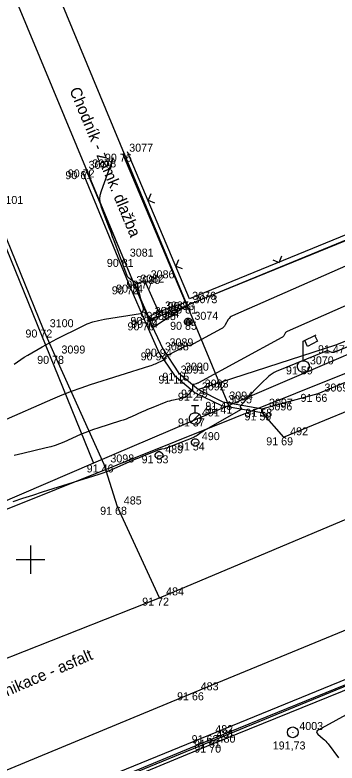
# Model space of a CAD drawing. Extents: x -711081 to -709338, y -1025122 to -1024092.
# Drawn here: x -710150.55 to -710139.28, y -1024682.11 to -1024655.95 of the extents above; entities that cross this region are included whole.
import ezdxf

# ---------------------------------------------------------------- set-up
doc = ezdxf.new("R2010")
doc.units = 0
for name, color, linetype in [('Ex_Major Contours', 7, 'Continuous'), ('Ex_Minor Contours', 7, 'Continuous'), ('Z_bodove_pole', 7, 'Continuous'), ('Z_bodove_pole_cisla', 7, 'Continuous'), ('Z_bodove_pole_vysky', 7, 'Continuous'), ('Z_body', 7, 'Continuous'), ('Z_body_cisla', 7, 'Continuous'), ('Z_body_vysky_redukovane', 7, 'Continuous'), ('Z_chodnik', 7, 'Continuous'), ('Z_hektometricka_sit', 7, 'Continuous'), ('Z_hrany_paty', 7, 'Continuous'), ('Z_katastr_hranice', 7, 'Continuous'), ('Z_katastr_vnitrni_kresba', 7, 'Continuous'), ('Z_komunikace', 7, 'Continuous'), ('Z_komunikace_osa', 7, 'Continuous'), ('Z_obruba', 7, 'Continuous'), ('Z_ploty', 7, 'Continuous'), ('Z_ploty_znacky', 7, 'Continuous'), ('Z_popisy', 7, 'Continuous'), ('Z_rozhranni', 7, 'Continuous'), ('Z_site_vo_znaky', 7, 'Continuous'), ('Z_site_vodovod_znaky', 7, 'Continuous'), ('Z_sloupy', 7, 'Continuous'), ('Z_vdz12_plna', 7, 'Continuous'), ('Z_vdz25_plna', 7, 'Continuous')]:
    doc.layers.add(name, color=color, linetype=linetype)

# ---------------------------------------------------------------- blocks, each defined once
blk = doc.blocks.new('POINT_DISPLAY')
blk.add_line((0, 0), (0, 0))
blk = doc.blocks.new('Z212')
for p, q in [((-0.17, 0.17), (0, 0)), ((0, 0), (0.17, 0.17))]:
    blk.add_line(p, q)
blk = doc.blocks.new('Z614')
for p, q in [((-0.13, 0.03), (-0.1, 0.08)), ((-0.13, -0.03), (-0.13, 0.03)), ((-0.1, 0.08), (-0.08, 0.1)), ((-0.08, 0.1), (-0.03, 0.13)), ((-0.03, 0.13), (0.03, 0.13)), ((0.03, 0.13), (0.08, 0.1)), ((0.08, 0.1), (0.1, 0.08)), ((0.1, 0.08), (0.13, 0.03)), ((0.13, 0.03), (0.13, -0.03)), ((-0.1, -0.08), (-0.13, -0.03)), ((-0.08, -0.1), (-0.1, -0.08)), ((-0.03, -0.13), (-0.08, -0.1)), ((0.03, -0.13), (-0.03, -0.13)), ((0.08, -0.1), (0.03, -0.13)), ((0.1, -0.08), (0.08, -0.1)), ((0.13, -0.03), (0.1, -0.08))]:
    blk.add_line(p, q)
blk = doc.blocks.new('Z18')
for p, q in [((-0.13, 0.45), (0.13, 0.45)), ((0, 0.2), (0, 0.45)), ((-0.2, 0.05), (-0.15, 0.15)), ((-0.2, -0.05), (-0.2, 0.05)), ((-0.15, 0.15), (-0.05, 0.2)), ((0.15, 0.15), (-0.15, -0.15)), ((-0.05, 0.2), (0.05, 0.2)), ((0.05, 0.2), (0.15, 0.15)), ((0.15, 0.15), (0.2, 0.05)), ((0.2, 0.05), (0.2, -0.05)), ((-0.15, -0.15), (-0.2, -0.05)), ((-0.05, -0.2), (-0.15, -0.15)), ((0.05, -0.2), (-0.05, -0.2)), ((0.15, -0.15), (0.05, -0.2)), ((0.2, -0.05), (0.15, -0.15))]:
    blk.add_line(p, q)
blk = doc.blocks.new('Z13')
for p, q in [((0, 0.88), (0.45, 1.1)), ((0.4, 1.07), (0.5, 0.88)), ((0, 0.2), (0, 0.88)), ((0.15, 0.7), (0.05, 0.9)), ((0.5, 0.88), (0.15, 0.7)), ((-0.2, 0.05), (-0.15, 0.15)), ((-0.2, -0.05), (-0.2, 0.05)), ((-0.15, 0.15), (-0.05, 0.2)), ((-0.05, 0.2), (0.05, 0.2)), ((0.05, 0.2), (0.15, 0.15)), ((0.15, 0.15), (0.2, 0.05)), ((0.2, 0.05), (0.2, -0.05)), ((-0.15, -0.15), (-0.2, -0.05)), ((-0.05, -0.2), (-0.15, -0.15)), ((0.05, -0.2), (-0.05, -0.2)), ((0.15, -0.15), (0.05, -0.2)), ((0.2, -0.05), (0.15, -0.15))]:
    blk.add_line(p, q)
blk = doc.blocks.new('Z601')
for p, q in [((-0.13, 0.03), (-0.1, 0.08)), ((-0.13, -0.03), (-0.13, 0.03)), ((-0.1, 0.08), (-0.08, 0.1)), ((-0.08, 0.1), (-0.03, 0.13)), ((-0.08, 0.05), (-0.08, -0.05)), ((-0.03, 0.13), (0.03, 0.13)), ((-0.03, -0.08), (-0.03, 0.08)), ((-0.03, 0.08), (0.03, 0.08)), ((0.03, 0.13), (0.08, 0.1)), ((0.03, 0.08), (0.03, -0.08)), ((0.08, 0.1), (0.1, 0.08)), ((0.08, -0.05), (0.08, 0.05)), ((0.1, 0.08), (0.13, 0.03)), ((0.13, 0.03), (0.13, -0.03)), ((-0.1, -0.08), (-0.13, -0.03)), ((-0.08, -0.1), (-0.1, -0.08)), ((-0.08, -0.05), (-0.03, -0.08)), ((-0.03, -0.13), (-0.08, -0.1)), ((0.03, -0.13), (-0.03, -0.13)), ((0.03, -0.08), (0.08, -0.05)), ((0.08, -0.1), (0.03, -0.13)), ((0.1, -0.08), (0.08, -0.1)), ((0.13, -0.03), (0.1, -0.08))]:
    blk.add_line(p, q)
blk = doc.blocks.new('Z101')
for radius in [0.188, 0.0025]:
    blk.add_circle((0, 0), radius)

msp = doc.modelspace()

# ---------------------------------------------------------------- linework, layer by layer
at = {"layer": 'Ex_Major Contours'}
msp.add_lwpolyline([(-710133.096, -1024662.147), (-710142.939, -1024666.468), (-710142.985, -1024666.492), (-710143.025, -1024666.523), (-710143.059, -1024666.559), (-710143.088, -1024666.602), (-710143.192, -1024666.786), (-710143.221, -1024666.83), (-710143.254, -1024666.868), (-710143.293, -1024666.901), (-710143.337, -1024666.929), (-710144.3, -1024667.452), (-710144.334, -1024667.469), (-710144.369, -1024667.484), (-710144.404, -1024667.497), (-710144.44, -1024667.508), (-710144.587, -1024667.549), (-710144.623, -1024667.561), (-710144.659, -1024667.574), (-710144.693, -1024667.588), (-710144.727, -1024667.605), (-710145.184, -1024667.844), (-710145.2, -1024667.852), (-710145.215, -1024667.862), (-710145.229, -1024667.872), (-710145.243, -1024667.883), (-710145.31, -1024667.942), (-710145.316, -1024667.948), (-710145.32, -1024667.954), (-710145.324, -1024667.962), (-710145.326, -1024667.97), (-710145.333, -1024668.003), (-710145.336, -1024668.011), (-710145.34, -1024668.018), (-710145.345, -1024668.023), (-710145.352, -1024668.027), (-710145.639, -1024668.157), (-710145.69, -1024668.179), (-710145.742, -1024668.199), (-710145.793, -1024668.218), (-710145.846, -1024668.236), (-710147.913, -1024668.887), (-710148.248, -1024668.998), (-710148.58, -1024669.118), (-710148.908, -1024669.246), (-710149.233, -1024669.384), (-710151.044, -1024670.182)], dxfattribs=at)
at = {"layer": 'Ex_Minor Contours'}
for points in [[(-710150.579, -1024668.166), (-710150.463, -1024668.078), (-710150.345, -1024667.995), (-710150.224, -1024667.916), (-710150.1, -1024667.842), (-710149.597, -1024667.554), (-710149.47, -1024667.483), (-710149.343, -1024667.414), (-710149.215, -1024667.346), (-710149.086, -1024667.28), (-710148.212, -1024666.844), (-710148.021, -1024666.757), (-710147.825, -1024666.686), (-710147.624, -1024666.63), (-710147.418, -1024666.589), (-710146.157, -1024666.391), (-710146.139, -1024666.386), (-710146.123, -1024666.378), (-710146.109, -1024666.365), (-710146.099, -1024666.349), (-710146.061, -1024666.278), (-710146.054, -1024666.26), (-710146.05, -1024666.242), (-710146.05, -1024666.223), (-710146.054, -1024666.204), (-710146.108, -1024666.019), (-710146.119, -1024665.982), (-710146.129, -1024665.945), (-710146.138, -1024665.907), (-710146.146, -1024665.869), (-710146.197, -1024665.629), (-710146.21, -1024665.57), (-710146.222, -1024665.511), (-710146.25, -1024665.38), (-710146.257, -1024665.358), (-710146.268, -1024665.34), (-710146.284, -1024665.325), (-710146.303, -1024665.313), (-710146.39, -1024665.272), (-710146.411, -1024665.261), (-710146.432, -1024665.249), (-710146.451, -1024665.236), (-710146.471, -1024665.222), (-710146.561, -1024665.153), (-710146.581, -1024665.135), (-710146.597, -1024665.116), (-710146.611, -1024665.094), (-710146.622, -1024665.07), (-710147.076, -1024663.851), (-710147.131, -1024663.705), (-710147.186, -1024663.559), (-710147.241, -1024663.413), (-710147.296, -1024663.268), (-710147.519, -1024662.685), (-710147.561, -1024662.539), (-710147.575, -1024662.393), (-710147.563, -1024662.247), (-710147.522, -1024662.101), (-710147.095, -1024660.938)], [(-710137.395, -1024665.424), (-710141.025, -1024667.017), (-710141.046, -1024667.028), (-710141.065, -1024667.042), (-710141.081, -1024667.06), (-710141.094, -1024667.08), (-710141.143, -1024667.166), (-710141.156, -1024667.186), (-710141.172, -1024667.204), (-710141.19, -1024667.22), (-710141.211, -1024667.233), (-710144.125, -1024668.814), (-710144.144, -1024668.824), (-710144.164, -1024668.832), (-710144.184, -1024668.84), (-710144.205, -1024668.846), (-710144.291, -1024668.87), (-710144.308, -1024668.878), (-710144.321, -1024668.889), (-710144.329, -1024668.904), (-710144.332, -1024668.922), (-710144.338, -1024669.034), (-710144.338, -1024669.043), (-710144.338, -1024669.053), (-710144.338, -1024669.071), (-710144.338, -1024669.075), (-710144.339, -1024669.079), (-710144.341, -1024669.083), (-710144.344, -1024669.087), (-710144.527, -1024669.275), (-710144.56, -1024669.304), (-710144.597, -1024669.328), (-710144.637, -1024669.345), (-710144.68, -1024669.357), (-710145.004, -1024669.418), (-710145.072, -1024669.433), (-710145.139, -1024669.451), (-710145.206, -1024669.472), (-710145.272, -1024669.496), (-710145.72, -1024669.674), (-710145.815, -1024669.712), (-710145.91, -1024669.751), (-710146.004, -1024669.792), (-710146.098, -1024669.834), (-710146.472, -1024670.002), (-710146.566, -1024670.043), (-710146.661, -1024670.081), (-710146.757, -1024670.116), (-710146.854, -1024670.149), (-710147.651, -1024670.4), (-710147.804, -1024670.45), (-710147.955, -1024670.505), (-710148.105, -1024670.564), (-710148.253, -1024670.626), (-710148.843, -1024670.886), (-710148.991, -1024670.948), (-710149.142, -1024671.002), (-710149.296, -1024671.05), (-710149.451, -1024671.09), (-710150.273, -1024671.283), (-710150.426, -1024671.32), (-710150.579, -1024671.359)], [(-710138.066, -1024667.202), (-710139.39, -1024667.749), (-710139.413, -1024667.756), (-710139.436, -1024667.758), (-710139.459, -1024667.755), (-710139.482, -1024667.748), (-710139.574, -1024667.706), (-710139.597, -1024667.698), (-710139.62, -1024667.695), (-710139.643, -1024667.697), (-710139.667, -1024667.704), (-710141.407, -1024668.42), (-710141.482, -1024668.455), (-710141.553, -1024668.496), (-710141.62, -1024668.543), (-710141.682, -1024668.597), (-710141.925, -1024668.824), (-710141.985, -1024668.881), (-710142.043, -1024668.94), (-710142.101, -1024669), (-710142.157, -1024669.062), (-710142.614, -1024669.578), (-710142.621, -1024669.585), (-710142.627, -1024669.592), (-710142.633, -1024669.598), (-710142.64, -1024669.604), (-710142.667, -1024669.629), (-710142.672, -1024669.636), (-710142.675, -1024669.642), (-710142.674, -1024669.649), (-710142.67, -1024669.657), (-710142.631, -1024669.708), (-710142.626, -1024669.718), (-710142.625, -1024669.728), (-710142.629, -1024669.736), (-710142.639, -1024669.744), (-710143.882, -1024670.46), (-710143.919, -1024670.482), (-710143.956, -1024670.505), (-710143.992, -1024670.528), (-710144.028, -1024670.553), (-710144.169, -1024670.653), (-710144.205, -1024670.676), (-710144.242, -1024670.698), (-710144.281, -1024670.717), (-710144.321, -1024670.734), (-710145.225, -1024671.09), (-710145.249, -1024671.098), (-710145.273, -1024671.106), (-710145.297, -1024671.112), (-710145.322, -1024671.118), (-710145.421, -1024671.136), (-710145.445, -1024671.142), (-710145.47, -1024671.148), (-710145.494, -1024671.156), (-710145.517, -1024671.164), (-710146.117, -1024671.402), (-710146.225, -1024671.445), (-710146.332, -1024671.489), (-710146.438, -1024671.535), (-710146.545, -1024671.582), (-710147.092, -1024671.826), (-710147.219, -1024671.881), (-710147.347, -1024671.932), (-710147.477, -1024671.979), (-710147.609, -1024672.022), (-710149.593, -1024672.644), (-710149.938, -1024672.754), (-710150.282, -1024672.865), (-710150.626, -1024672.978)], [(-710135.611, -1024678.602), (-710139.936, -1024680.961), (-710139.978, -1024680.992), (-710139.994, -1024681.025), (-710139.985, -1024681.062), (-710139.951, -1024681.101), (-710139.764, -1024681.264), (-710139.718, -1024681.305), (-710139.675, -1024681.349), (-710139.634, -1024681.396), (-710139.595, -1024681.444), (-710139.225, -1024681.937)]]:
    msp.add_lwpolyline(points, dxfattribs=at)
msp.add_lwpolyline([(-710145.719, -1024666.606), (-710145.728, -1024666.614), (-710145.738, -1024666.621), (-710145.75, -1024666.627), (-710145.806, -1024666.651), (-710145.816, -1024666.655), (-710145.826, -1024666.658), (-710145.837, -1024666.659), (-710145.848, -1024666.659), (-710145.893, -1024666.656), (-710145.902, -1024666.655), (-710145.907, -1024666.65), (-710145.908, -1024666.644), (-710145.905, -1024666.635), (-710145.874, -1024666.578), (-710145.869, -1024666.57), (-710145.862, -1024666.564), (-710145.854, -1024666.56), (-710145.845, -1024666.559), (-710145.806, -1024666.556), (-710145.796, -1024666.555), (-710145.786, -1024666.554), (-710145.776, -1024666.553), (-710145.766, -1024666.552), (-710145.687, -1024666.542), (-710145.677, -1024666.542), (-710145.672, -1024666.544), (-710145.672, -1024666.55), (-710145.678, -1024666.558), (-710145.71, -1024666.597)], close=True, dxfattribs=at)
at = {"layer": 'Z_chodnik'}
for p, q in [((-710145.53, -1024666.33), (-710144.58, -1024665.99)), ((-710145.88, -1024666.51), (-710145.53, -1024666.33))]:
    msp.add_line(p, q, dxfattribs=at)
at = {"layer": 'Z_hektometricka_sit'}
for p, q in [((-710150, -1024674.5), (-710150, -1024675.5)), ((-710150.5, -1024675), (-710149.5, -1024675))]:
    msp.add_line(p, q, dxfattribs=at)
at = {"layer": 'Z_hrany_paty'}
for p, q in [((-710128.72, -1024663.32), (-710139.34, -1024667.5)), ((-710139.34, -1024667.5), (-710144.13, -1024669.05))]:
    msp.add_line(p, q, dxfattribs=at)
at = {"layer": 'Z_katastr_hranice'}
for p, q in [((-710173.75, -1024607.8), (-710147.8, -1024671.63)), ((-710032.38, -1024622.15), (-710143.07, -1024669.61)), ((-710144.52, -1024666.1), (-710154.22, -1024642.72)), ((-710144.52, -1024666.1), (-710121.86, -1024656.86)), ((-710143.07, -1024669.61), (-710144.52, -1024666.1)), ((-710143.07, -1024669.61), (-710147.8, -1024671.63)), ((-710147.8, -1024671.63), (-710152.19, -1024673.51)), ((-710173.64, -1024693.67), (-710138.49, -1024679.21))]:
    msp.add_line(p, q, dxfattribs=at)
at = {"layer": 'Z_katastr_vnitrni_kresba'}
for p, q in [((-710160.98, -1024677.29), (-710021.21, -1024621.3)), ((-710161.1, -1024629.94), (-710145.75, -1024666.89)), ((-710145.75, -1024666.89), (-710144.52, -1024666.1))]:
    msp.add_line(p, q, dxfattribs=at)
at = {"layer": 'Z_komunikace'}
for p, q in [((-710148.2, -1024661.41), (-710146.53, -1024665.44)), ((-710146.53, -1024665.44), (-710145.98, -1024666.7)), ((-710145.98, -1024666.7), (-710145.52, -1024667.75)), ((-710141.15, -1024670.72), (-710132.81, -1024667.28)), ((-710145.52, -1024667.75), (-710144.97, -1024668.56)), ((-710144.97, -1024668.56), (-710144.24, -1024669.16)), ((-710144.24, -1024669.16), (-710143.32, -1024669.61)), ((-710143.32, -1024669.61), (-710141.91, -1024669.85)), ((-710141.91, -1024669.85), (-710141.15, -1024670.72)), ((-710143.73, -1024681.3), (-710129.61, -1024675.55)), ((-710157.66, -1024687.05), (-710143.73, -1024681.3))]:
    msp.add_line(p, q, dxfattribs=at)
at = {"layer": 'Z_komunikace_osa'}
for p, q in [((-710149.55, -1024666.95), (-710151.31, -1024662.63)), ((-710149.14, -1024667.87), (-710149.55, -1024666.95)), ((-710147.43, -1024671.67), (-710149.14, -1024667.87)), ((-710145.49, -1024676.33), (-710131.54, -1024670.45)), ((-710146.96, -1024673.15), (-710147.43, -1024671.67)), ((-710145.49, -1024676.33), (-710146.96, -1024673.15)), ((-710159.43, -1024681.84), (-710145.49, -1024676.33))]:
    msp.add_line(p, q, dxfattribs=at)
at = {"layer": 'Z_obruba'}
for p, q in [((-710148.07, -1024661.35), (-710146.75, -1024664.48)), ((-710146.75, -1024664.48), (-710146.38, -1024665.38)), ((-710146.38, -1024665.38), (-710145.88, -1024666.51)), ((-710145.85, -1024666.61), (-710144.53, -1024666.11)), ((-710145.88, -1024666.51), (-710145.85, -1024666.61)), ((-710145.85, -1024666.61), (-710145.37, -1024667.62)), ((-710145.37, -1024667.62), (-710144.83, -1024668.46)), ((-710144.83, -1024668.46), (-710144.13, -1024669.05)), ((-710144.13, -1024669.05), (-710143.28, -1024669.48)), ((-710143.28, -1024669.48), (-710141.88, -1024669.72)), ((-710141.88, -1024669.72), (-710141.91, -1024669.85)), ((-710143.69, -1024681.47), (-710129.56, -1024675.71)), ((-710157.54, -1024687.16), (-710143.69, -1024681.47))]:
    msp.add_line(p, q, dxfattribs=at)
at = {"layer": 'Z_ploty'}
for p, q in [((-710130.84, -1024660.49), (-710144.53, -1024666.11)), ((-710130.91, -1024660.33), (-710144.44, -1024665.88)), ((-710144.44, -1024665.88), (-710146.61, -1024660.73)), ((-710144.58, -1024665.99), (-710146.77, -1024660.8)), ((-710144.53, -1024666.11), (-710144.58, -1024665.99))]:
    msp.add_line(p, q, dxfattribs=at)
at = {"layer": 'Z_rozhranni'}
for p, q in [((-710128.38, -1024664.42), (-710139.95, -1024669.2)), ((-710146.38, -1024665.38), (-710146.02, -1024665.24)), ((-710146.02, -1024665.24), (-710145.53, -1024666.33)), ((-710139.95, -1024669.2), (-710141.88, -1024669.72))]:
    msp.add_line(p, q, dxfattribs=at)
at = {"layer": 'Z_vdz12_plna'}
for p, q in [((-710143.76, -1024681.14), (-710129.75, -1024675.39)), ((-710157.61, -1024686.78), (-710143.76, -1024681.14))]:
    msp.add_line(p, q, dxfattribs=at)
at = {"layer": 'Z_vdz25_plna'}
for p, q in [((-710144.27, -1024679.64), (-710130.3, -1024673.87)), ((-710158.2, -1024685.41), (-710144.27, -1024679.64))]:
    msp.add_line(p, q, dxfattribs=at)

# ---------------------------------------------------------------- block references
at = {"layer": 'Z_bodove_pole'}
msp.add_blockref('Z101', (-710140.83, -1024681.04), dxfattribs=at)
at = {"layer": 'Z_body'}
for p in [(-710146.77, -1024660.8), (-710148.2, -1024661.41), (-710148.07, -1024661.35), (-710146.75, -1024664.48), (-710146.53, -1024665.44), (-710146.38, -1024665.38), (-710146.02, -1024665.24), (-710144.58, -1024665.99), (-710144.53, -1024666.11), (-710145.88, -1024666.51), (-710145.53, -1024666.33), (-710145.98, -1024666.7), (-710145.85, -1024666.61), (-710144.49, -1024666.68), (-710149.55, -1024666.95), (-710139.34, -1024667.5), (-710145.52, -1024667.75), (-710145.37, -1024667.62), (-710149.14, -1024667.87), (-710140.46, -1024668.24), (-710144.97, -1024668.56), (-710144.83, -1024668.46), (-710144.13, -1024669.05), (-710144.24, -1024669.16), (-710139.95, -1024669.2), (-710143.32, -1024669.61), (-710143.28, -1024669.48), (-710141.91, -1024669.85), (-710141.88, -1024669.72), (-710144.24, -1024670.06), (-710141.15, -1024670.72), (-710144.24, -1024670.9), (-710145.51, -1024671.35), (-710147.43, -1024671.67), (-710146.96, -1024673.15), (-710145.49, -1024676.33), (-710144.27, -1024679.64), (-710143.76, -1024681.14), (-710140.83, -1024681.04), (-710143.73, -1024681.3), (-710143.69, -1024681.47)]:
    msp.add_blockref('POINT_DISPLAY', p, dxfattribs=at)
at = {"layer": 'Z_ploty_znacky'}
for p, rotation in [((-710145.89, -1024662.43), -67.10000000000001), ((-710141.31, -1024664.6), 22.3), ((-710144.92, -1024664.73), -67.10000000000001)]:
    msp.add_blockref('Z212', p, dxfattribs=dict(at, rotation=rotation))
at = {"layer": 'Z_site_vo_znaky'}
msp.add_blockref('Z13', (-710140.46, -1024668.24), dxfattribs=at)
at = {"layer": 'Z_site_vodovod_znaky'}
for name, p in [('Z18', (-710144.24, -1024670.06)), ('Z614', (-710144.24, -1024670.9)), ('Z614', (-710145.51, -1024671.35))]:
    msp.add_blockref(name, p, dxfattribs=at)
at = {"layer": 'Z_sloupy'}
msp.add_blockref('Z601', (-710144.49, -1024666.68), dxfattribs=at)

# ---------------------------------------------------------------- texts
at = {"layer": 'Z_bodove_pole_cisla'}
msp.add_text('4003', height=0.28, dxfattribs=at).set_placement((-710140.6, -1024680.96))
at = {"layer": 'Z_bodove_pole_vysky'}
msp.add_text('191,73', height=0.28, dxfattribs=at).set_placement((-710141.53, -1024681.64))
at = {"layer": 'Z_body_cisla'}
for s, p in [('3077', (-710146.55, -1024660.73)), ('3078', (-710147.84, -1024661.28)), ('3079', (-710147.97, -1024661.33)), ('3101', (-710151.09, -1024662.56)), ('3081', (-710146.53, -1024664.4)), ('3086', (-710145.8, -1024665.16)), ('3080', (-710146.3, -1024665.36)), ('3082', (-710146.16, -1024665.31)), ('3076', (-710144.35, -1024665.91)), ('3073', (-710144.3, -1024666.03)), ('3087', (-710145.3, -1024666.25)), ('3083', (-710145.66, -1024666.44)), ('3084', (-710145.63, -1024666.53)), ('3085', (-710145.75, -1024666.62)), ('3074', (-710144.27, -1024666.61)), ('3100', (-710149.33, -1024666.87)), ('3089', (-710145.14, -1024667.54)), ('3099', (-710148.92, -1024667.79)), ('3088', (-710145.3, -1024667.68)), ('3070', (-710140.23, -1024668.17)), ('3091', (-710144.75, -1024668.49)), ('3090', (-710144.6, -1024668.39)), ('3092', (-710144.01, -1024669.08)), ('3093', (-710143.91, -1024668.98)), ('3069', (-710139.72, -1024669.12)), ('3094', (-710143.05, -1024669.4)), ('3095', (-710143.09, -1024669.53)), ('3097', (-710141.66, -1024669.65)), ('3096', (-710141.68, -1024669.78)), ('491', (-710144.01, -1024669.99)), ('492', (-710140.92, -1024670.65)), ('490', (-710144.01, -1024670.82)), ('489', (-710145.29, -1024671.28)), ('3098', (-710147.21, -1024671.6)), ('485', (-710146.74, -1024673.07)), ('484', (-710145.26, -1024676.25)), ('483', (-710144.05, -1024679.57)), ('482', (-710143.54, -1024681.07)), ('481', (-710143.5, -1024681.23)), ('480', (-710143.46, -1024681.4))]:
    msp.add_text(s, height=0.28, dxfattribs=at).set_placement(p)
at = {"layer": 'Z_body_vysky_redukovane'}
for s, p in [('90 76', (-710147.4, -1024661.08)), ('90 61', (-710148.783, -1024661.69)), ('90 72', (-710148.7, -1024661.63)), ('90 81', (-710147.333, -1024664.76)), ('90 72', (-710147.16, -1024665.72)), ('90 74', (-710147.01, -1024665.66)), ('90 77', (-710146.65, -1024665.52)), ('90 83', (-710145.21, -1024666.27)), ('90 81', (-710145.113, -1024666.39)), ('90 76', (-710146.51, -1024666.79)), ('90 79', (-710146.16, -1024666.61)), ('90 76', (-710146.61, -1024666.98)), ('90 74', (-710146.48, -1024666.89)), ('90 85', (-710145.12, -1024666.96)), ('90 72', (-710150.18, -1024667.23)), ('91 47', (-710139.947, -1024667.78)), ('90 94', (-710146.15, -1024668.03)), ('90 94', (-710146, -1024667.9)), ('90 78', (-710149.77, -1024668.15)), ('91 59', (-710141.067, -1024668.52)), ('91 12', (-710145.53, -1024668.84)), ('91 15', (-710145.39, -1024668.74)), ('91 29', (-710144.737, -1024669.33)), ('91 27', (-710144.847, -1024669.44)), ('91 66', (-710140.557, -1024669.48)), ('91 43', (-710143.887, -1024669.76)), ('91 41', (-710143.88, -1024669.89)), ('91 59', (-710142.517, -1024670.13)), ('91 58', (-710142.487, -1024670)), ('91 37', (-710144.847, -1024670.34)), ('91 69', (-710141.757, -1024671)), ('91 54', (-710144.847, -1024671.18)), ('91 53', (-710146.117, -1024671.63)), ('91 46', (-710148.037, -1024671.95)), ('91 68', (-710147.567, -1024673.43)), ('91 72', (-710146.097, -1024676.61)), ('91 66', (-710144.877, -1024679.92)), ('91 62', (-710144.367, -1024681.42)), ('91 61', (-710144.29, -1024681.58)), ('91 70', (-710144.273, -1024681.75))]:
    msp.add_text(s, height=0.28, dxfattribs=at).set_placement(p)
at = {"layer": 'Z_popisy'}
for s, rotation, p in [('Chodník - zámk. dlažba', 292.5, (-710148.65, -1024658.57)), ('Komunikace - asfalt', 23.4, (-710152.1, -1024680.34))]:
    msp.add_text(s, height=0.4, rotation=rotation, dxfattribs=at).set_placement(p)

doc.saveas('drawing.dxf')
